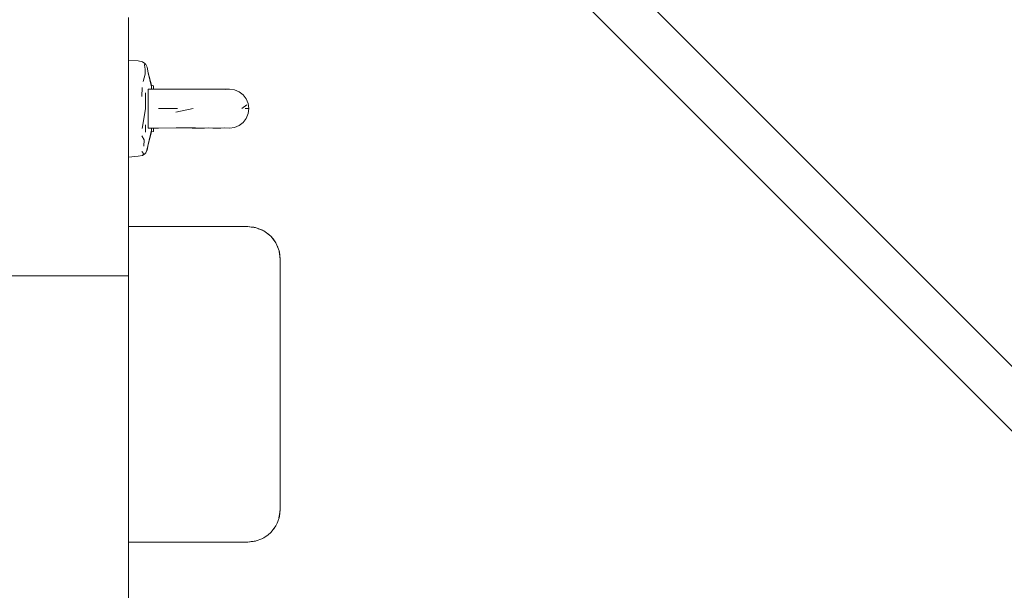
# Model space of a CAD drawing. Header units: millimetres. Extents: x 321 to 585, y -277 to 9.
# Tile 575 of 656: x 359.234 to 360.858, y -98.583 to -97.642. Entities that reach past the tile are written whole.
import ezdxf

# ---------------------------------------------------------------- set-up
doc = ezdxf.new("R2010")
doc.units = ezdxf.units.MM
doc.header["$MEASUREMENT"] = 0
for name, color, linetype, lineweight in [('IFC-Elemento construtivo genérico-Contorno', 253, 'Continuous', 5), ('IFC-Elemento terminal-Contorno', 253, 'Continuous', 5), ('IFC-Laje-Contorno', 134, 'Continuous', 5), ('IFC-Viga-Contorno', 66, 'Continuous', 5), ('TQ-Condutos', 3, 'Continuous', 25)]:
    doc.layers.add(name, color=color, linetype=linetype, lineweight=lineweight)

msp = doc.modelspace()

# ---------------------------------------------------------------- linework, layer by layer
at = {"layer": 'IFC-Elemento construtivo genérico-Contorno', "lineweight": 5}
for p, q in [((359.4137, -97.9865), (359.4137, -97.9831)), ((359.4137, -97.9831), (359.6101, -97.9831)), ((359.4137, -97.9965), (359.4137, -97.9865)), ((359.6101, -97.9831), (359.6173, -97.9839)), ((359.6101, -97.9831), (359.6157, -97.9838)), ((359.6157, -97.9838), (359.6173, -97.9839)), ((359.6157, -97.9838), (359.6167, -97.984)), ((359.6167, -97.984), (359.6178, -97.9841)), ((359.6167, -97.984), (359.624, -97.985)), ((359.6173, -97.9839), (359.6188, -97.9841)), ((359.6173, -97.9839), (359.622, -97.9845)), ((359.6188, -97.9841), (359.622, -97.9845)), ((359.6188, -97.9841), (359.6204, -97.9843)), ((359.6204, -97.9843), (359.622, -97.9845)), ((359.622, -97.9845), (359.624, -97.985)), ((359.6225, -97.9846), (359.6226, -97.9846)), ((359.6226, -97.9846), (359.6228, -97.9847)), ((359.624, -97.985), (359.6369, -97.9903)), ((359.627, -97.9862), (359.6334, -97.9885)), ((359.6271, -97.9863), (359.6277, -97.9865)), ((359.6277, -97.9865), (359.6334, -97.9885)), ((359.6334, -97.9885), (359.6369, -97.9903)), ((359.6343, -97.9889), (359.6345, -97.989)), ((359.6343, -97.9889), (359.6345, -97.989)), ((359.6345, -97.989), (359.6347, -97.9892)), ((359.6345, -97.989), (359.6348, -97.9892)), ((359.6369, -97.9903), (359.6435, -97.9948)), ((359.6369, -97.9903), (359.648, -97.9988)), ((359.4137, -98.0124), (359.4137, -97.9965)), ((359.6435, -97.9948), (359.648, -97.9988)), ((359.6445, -97.9957), (359.645, -97.9961)), ((359.6445, -97.9957), (359.645, -97.9961)), ((359.645, -97.9961), (359.6455, -97.9967)), ((359.645, -97.9961), (359.6456, -97.9967)), ((359.648, -97.9988), (359.652, -98.0033)), ((359.648, -97.9988), (359.6565, -98.0099)), ((359.652, -98.0033), (359.6565, -98.0099)), ((359.6529, -98.0047), (359.6536, -98.0054)), ((359.6529, -98.0047), (359.6536, -98.0054)), ((359.6536, -98.0054), (359.6543, -98.0066)), ((359.4137, -98.0331), (359.4137, -98.0124)), ((359.6565, -98.0099), (359.6584, -98.0135)), ((359.6565, -98.0099), (359.6619, -98.0229)), ((359.6584, -98.0135), (359.6619, -98.0229)), ((359.659, -98.0152), (359.6597, -98.0164)), ((359.6597, -98.017), (359.6597, -98.0164)), ((359.6619, -98.0229), (359.6637, -98.0367)), ((359.6619, -98.0229), (359.6624, -98.0249)), ((359.4137, -98.0573), (359.4137, -98.0331)), ((359.6619, -98.0241), (359.6629, -98.0316)), ((359.6624, -98.0249), (359.6637, -98.0367)), ((359.6629, -98.0316), (359.6637, -98.0383)), ((359.6637, -98.4495), (359.6637, -98.0367)), ((359.6637, -98.0383), (359.6637, -98.0367)), ((359.6637, -98.043), (359.6637, -98.0383)), ((359.6637, -98.0503), (359.6637, -98.043)), ((359.6637, -98.0599), (359.6637, -98.0503)), ((359.4137, -98.0831), (359.4137, -98.0573)), ((359.6637, -98.0711), (359.6637, -98.0599)), ((359.6637, -98.0831), (359.6637, -98.0711)), ((359.4137, -98.4031), (359.4137, -98.0831)), ((359.6637, -98.4031), (359.6637, -98.0831)), ((359.4137, -98.429), (359.4137, -98.4031)), ((359.6637, -98.4151), (359.6637, -98.4031)), ((359.4137, -98.4531), (359.4137, -98.429)), ((359.6637, -98.4263), (359.6637, -98.4151)), ((359.6637, -98.4359), (359.6637, -98.4263)), ((359.6637, -98.4433), (359.6637, -98.4359)), ((359.6637, -98.448), (359.6637, -98.4433)), ((359.4137, -98.4739), (359.4137, -98.4531)), ((359.6616, -98.4632), (359.6629, -98.4546)), ((359.6619, -98.4634), (359.6624, -98.4611)), ((359.6624, -98.4611), (359.6637, -98.4495)), ((359.6629, -98.4546), (359.6637, -98.448)), ((359.6637, -98.4495), (359.6637, -98.448)), ((359.4137, -98.4897), (359.4137, -98.4739)), ((359.6523, -98.4825), (359.6565, -98.4763)), ((359.6565, -98.4763), (359.6587, -98.4722)), ((359.6587, -98.4722), (359.6619, -98.4634)), ((359.6587, -98.4722), (359.6592, -98.471)), ((359.6592, -98.471), (359.6597, -98.4699)), ((359.6597, -98.4699), (359.6597, -98.4694)), ((359.4137, -98.4997), (359.4137, -98.4897)), ((359.6369, -98.496), (359.6438, -98.4912)), ((359.6438, -98.4912), (359.648, -98.4874)), ((359.6438, -98.4912), (359.645, -98.4902)), ((359.645, -98.4902), (359.6455, -98.4897)), ((359.648, -98.4874), (359.6523, -98.4825)), ((359.6523, -98.4825), (359.6536, -98.4809)), ((359.6536, -98.4809), (359.6544, -98.4795)), ((359.4137, -98.5031), (359.4137, -98.4997)), ((359.4137, -98.5031), (359.6101, -98.5031)), ((359.6101, -98.5031), (359.6222, -98.5018)), ((359.6101, -98.5031), (359.6157, -98.5025)), ((359.6157, -98.5025), (359.6189, -98.5021)), ((359.6189, -98.5021), (359.6222, -98.5018)), ((359.6189, -98.5021), (359.6205, -98.5019)), ((359.6205, -98.5019), (359.6222, -98.5018)), ((359.6222, -98.5018), (359.624, -98.5013)), ((359.6222, -98.5018), (359.6227, -98.5016)), ((359.6227, -98.5016), (359.6227, -98.5016)), ((359.624, -98.5013), (359.6336, -98.4977)), ((359.6336, -98.4977), (359.6369, -98.496)), ((359.6336, -98.4977), (359.6345, -98.4973)), ((359.6345, -98.4973), (359.6348, -98.4971))]:
    msp.add_line(p, q, dxfattribs=at)
at = {"layer": 'IFC-Elemento terminal-Contorno', "color": 7, "lineweight": 5}
for p, q in [((359.4137, -97.7139), (359.4137, -97.7086)), ((359.4137, -97.7086), (359.4297, -97.71)), ((359.4137, -97.7193), (359.4137, -97.7139)), ((359.4297, -97.71), (359.4364, -97.7114)), ((359.4364, -97.7114), (359.4402, -97.7142)), ((359.4401, -97.717), (359.4402, -97.7142)), ((359.4402, -97.7142), (359.4419, -97.7156)), ((359.4137, -97.7339), (359.4137, -97.7193)), ((359.4401, -97.717), (359.4411, -97.7235)), ((359.4411, -97.7235), (359.4411, -97.7318)), ((359.4419, -97.7156), (359.4444, -97.7201)), ((359.4444, -97.7201), (359.4461, -97.7294)), ((359.4461, -97.7294), (359.4513, -97.7501)), ((359.4461, -97.7294), (359.4513, -97.7529)), ((359.4137, -97.7486), (359.4137, -97.7339)), ((359.4377, -97.7437), (359.4411, -97.7318)), ((359.4137, -97.7686), (359.4137, -97.7486)), ((359.4357, -97.7684), (359.4361, -97.7538)), ((359.4414, -97.7753), (359.4414, -97.7624)), ((359.4458, -97.7577), (359.4458, -97.7566)), ((359.4458, -97.7609), (359.4458, -97.7577)), ((359.4458, -97.7659), (359.4458, -97.7609)), ((359.4461, -97.7566), (359.4632, -97.7566)), ((359.4513, -97.7529), (359.4513, -97.7501)), ((359.4513, -97.7501), (359.4547, -97.751)), ((359.4513, -97.7557), (359.4513, -97.7529)), ((359.4513, -97.7566), (359.4513, -97.7557)), ((359.4547, -97.7538), (359.4547, -97.751)), ((359.4547, -97.7551), (359.4547, -97.7524)), ((359.4547, -97.7565), (359.4547, -97.7538)), ((359.4547, -97.7566), (359.4547, -97.7551)), ((359.4547, -97.7566), (359.4547, -97.7565)), ((359.4632, -97.7566), (359.496, -97.7567)), ((359.496, -97.7567), (359.5183, -97.7566)), ((359.5183, -97.7566), (359.539, -97.7566)), ((359.539, -97.7566), (359.5595, -97.7567)), ((359.5447, -97.7566), (359.5527, -97.7566)), ((359.5527, -97.7566), (359.5657, -97.7566)), ((359.5595, -97.7567), (359.573, -97.7567)), ((359.5595, -97.7567), (359.5611, -97.7567)), ((359.5611, -97.7567), (359.5741, -97.7572)), ((359.5657, -97.7566), (359.5721, -97.7567)), ((359.5721, -97.7567), (359.5799, -97.7566)), ((359.573, -97.7567), (359.5799, -97.7566)), ((359.5799, -97.7566), (359.5882, -97.7577)), ((359.5882, -97.7577), (359.5959, -97.7609)), ((359.5959, -97.7609), (359.6025, -97.7659)), ((359.4137, -97.7886), (359.4137, -97.7686)), ((359.4413, -97.7886), (359.4414, -97.7753)), ((359.4458, -97.7726), (359.4458, -97.7659)), ((359.4458, -97.7803), (359.4458, -97.7726)), ((359.6025, -97.7659), (359.6076, -97.7726)), ((359.6076, -97.7726), (359.6108, -97.7803)), ((359.4137, -97.815), (359.4137, -97.7886)), ((359.4387, -97.8056), (359.4413, -97.7886)), ((359.4458, -97.7886), (359.4458, -97.7803)), ((359.4458, -97.7969), (359.4458, -97.7886)), ((359.4632, -97.7886), (359.4944, -97.7886)), ((359.4917, -97.7947), (359.5201, -97.7886)), ((359.6006, -97.7886), (359.6086, -97.7824)), ((359.6057, -97.7886), (359.6119, -97.7886)), ((359.6108, -97.7803), (359.6119, -97.7886)), ((359.6108, -97.7969), (359.6119, -97.7886)), ((359.4359, -97.8212), (359.4387, -97.8056)), ((359.4458, -97.8046), (359.4458, -97.7969)), ((359.4458, -97.8112), (359.4458, -97.8046)), ((359.4458, -97.8163), (359.4458, -97.8112)), ((359.5959, -97.8163), (359.6025, -97.8112)), ((359.6025, -97.8112), (359.6076, -97.8046)), ((359.6076, -97.8046), (359.6108, -97.7969)), ((359.4137, -97.8286), (359.4137, -97.815)), ((359.4137, -97.8432), (359.4137, -97.8286)), ((359.4415, -97.8155), (359.4418, -97.8276)), ((359.4458, -97.8195), (359.4458, -97.8163)), ((359.4458, -97.8206), (359.4458, -97.8195)), ((359.4461, -97.8206), (359.4632, -97.8206)), ((359.4461, -97.8477), (359.4513, -97.8242)), ((359.4461, -97.8477), (359.4513, -97.8271)), ((359.4513, -97.8214), (359.4513, -97.8206)), ((359.4513, -97.8242), (359.4513, -97.8214)), ((359.4513, -97.8271), (359.4513, -97.8242)), ((359.4513, -97.8271), (359.4547, -97.8261)), ((359.4547, -97.8221), (359.4547, -97.8206)), ((359.4547, -97.8206), (359.4547, -97.8206)), ((359.4547, -97.8234), (359.4547, -97.8206)), ((359.4547, -97.8247), (359.4547, -97.8221)), ((359.4547, -97.8261), (359.4547, -97.8234)), ((359.4632, -97.8206), (359.496, -97.8204)), ((359.4632, -97.8206), (359.4923, -97.8204)), ((359.4923, -97.8204), (359.5238, -97.8204)), ((359.496, -97.8204), (359.5183, -97.8206)), ((359.5183, -97.8206), (359.539, -97.8206)), ((359.5238, -97.8204), (359.5527, -97.8206)), ((359.539, -97.8206), (359.5447, -97.8205)), ((359.5527, -97.8206), (359.5657, -97.8206)), ((359.5657, -97.8206), (359.5721, -97.8204)), ((359.5721, -97.8204), (359.5799, -97.8206)), ((359.5799, -97.8206), (359.5882, -97.8195)), ((359.5882, -97.8195), (359.5959, -97.8163)), ((359.4137, -97.8578), (359.4137, -97.8432)), ((359.4357, -97.8332), (359.4394, -97.8401)), ((359.4388, -97.8506), (359.4394, -97.8401)), ((359.4137, -97.8632), (359.4137, -97.8578)), ((359.4357, -97.8592), (359.4382, -97.8624)), ((359.4419, -97.8615), (359.4436, -97.8569)), ((359.4419, -97.8615), (359.4444, -97.8571)), ((359.4436, -97.8569), (359.4461, -97.8477)), ((359.4444, -97.8571), (359.4461, -97.8477)), ((359.4137, -97.8686), (359.4137, -97.8632)), ((359.4137, -97.8686), (359.4297, -97.8672)), ((359.4297, -97.8672), (359.4364, -97.8657)), ((359.4364, -97.8657), (359.4382, -97.8624)), ((359.4364, -97.8657), (359.4402, -97.863)), ((359.4402, -97.863), (359.4419, -97.8615))]:
    msp.add_line(p, q, dxfattribs=at)
at = {"layer": 'IFC-Laje-Contorno', "color": 7, "lineweight": 5}
msp.add_line((351.3137, -98.0645), (359.4137, -98.0645), dxfattribs=at)
at = {"layer": 'IFC-Viga-Contorno', "color": 7, "lineweight": 5}
for p, q in [((359.4137, -97.7086), (359.4137, -97.6385)), ((359.4137, -97.9831), (359.4137, -97.8686)), ((359.4137, -99.4945), (359.4137, -98.5031))]:
    msp.add_line(p, q, dxfattribs=at)
at = {"layer": 'TQ-Condutos'}
for p, q in [((359.9541, -97.2971), (363.0522, -100.3952)), ((359.9009, -97.3503), (362.999, -100.4484))]:
    msp.add_line(p, q, dxfattribs=at)

doc.saveas('drawing.dxf')
